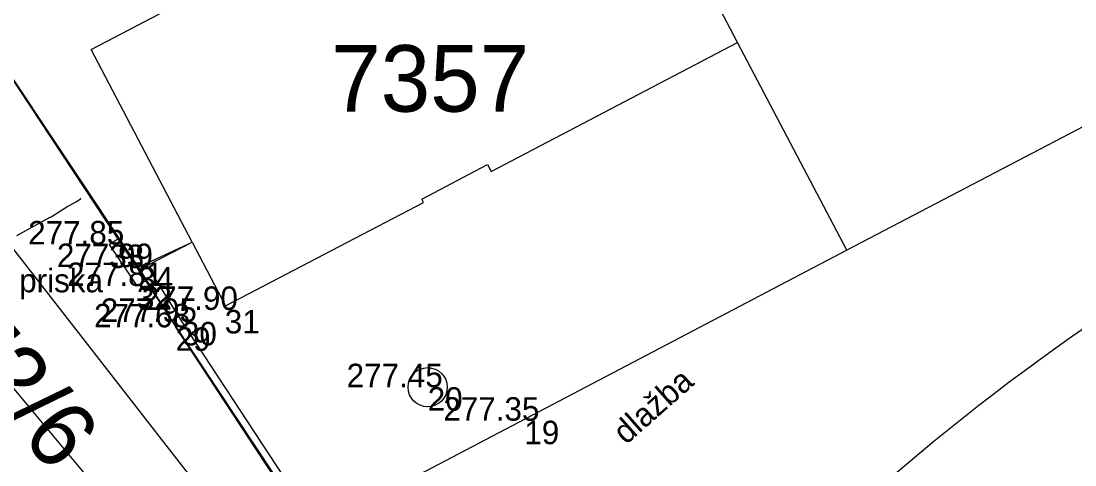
# Model space of a CAD drawing. Extents: x -771260 to -770828, y -1053564 to -1052811.
# Drawn here: x -771024.86 to -770997.95, y -1053147.25 to -1053135.91 of the extents above; entities that cross this region are included whole.
import ezdxf

# ---------------------------------------------------------------- set-up
doc = ezdxf.new("R2010")
doc.units = 0
for name, color, linetype in [('25_10_2019_asfalt', 7, 'Continuous'), ('25_3_2019_operna_stena', 7, 'Continuous'), ('25_3_2019_oploceni', 7, 'Continuous'), ('25_3_2019_popis_objektu', 7, 'Continuous'), ('25_3_2019_popis_povrchu', 7, 'Continuous'), ('25_3_2019_priska', 7, 'Continuous'), ('25_3_2019_sachta', 7, 'Continuous'), ('25_3_2019_vrstevnice_interval_po_1m', 7, 'Continuous'), ('25_3_2019_zamereny_bod', 7, 'Continuous'), ('25_3_2019_zamereny_bod_cislo', 7, 'Continuous'), ('25_3_2019_zamereny_bod_vyska', 7, 'Continuous'), ('Default', 7, 'Continuous'), ('DKM_Hranice parcel', 7, 'Continuous'), ('DKM_Parcelní čísla', 7, 'Continuous'), ('DKM_Vnitřní kresba', 7, 'Continuous')]:
    doc.layers.add(name, color=color, linetype=linetype)

# ---------------------------------------------------------------- blocks, each defined once
blk = doc.blocks.new('6.200_1')
at = {"layer": '25_3_2019_sachta'}
blk.add_circle((0, 0), 10, dxfattribs=at)
blk = doc.blocks.new('POINT_DISPLAY')
at = {"layer": 'Default'}
blk.add_line((0, 0), (0, 0), dxfattribs=at)

msp = doc.modelspace()

# ---------------------------------------------------------------- linework, layer by layer
at = {"layer": '25_10_2019_asfalt'}
for centre, radius, start, end in [((-770962.305, -1053194.616), 61.974, 120.6871, 135.18497), ((-770962.167, -1053196.205), 57.121, 118.4691, 133.6637)]:
    msp.add_arc(centre, radius, start, end, dxfattribs=at)
at = {"layer": '25_3_2019_operna_stena'}
for p, q in [((-771021.871, -1053142.198), (-771020.914, -1053143.736)), ((-771021.692, -1053142.093), (-771020.755, -1053143.599)), ((-771020.754, -1053143.598), (-771017.282, -1053148.882)), ((-771017.465, -1053148.97), (-771020.914, -1053143.736))]:
    msp.add_line(p, q, dxfattribs=at)
at = {"layer": '25_3_2019_oploceni'}
for p, q in [((-771028.643, -1053132.032), (-771021.871, -1053142.198)), ((-771021.871, -1053142.198), (-771020.49, -1053141.56))]:
    msp.add_line(p, q, dxfattribs=at)
at = {"layer": '25_3_2019_priska'}
for p, q in [((-771022.61, -1053141.621), (-771022.364, -1053141.457)), ((-771022.61, -1053141.621), (-771021.904, -1053142.681)), ((-771021.904, -1053142.681), (-771021.664, -1053142.531))]:
    msp.add_line(p, q, dxfattribs=at)
at = {"layer": '25_3_2019_vrstevnice_interval_po_1m'}
for points in [[(-771024.967, -1053141.393), (-771024.117, -1053140.927), (-771024.093, -1053140.914), (-771023.884, -1053140.776), (-771023.666, -1053140.645), (-771023.452, -1053140.529), (-771023.347, -1053140.451), (-771023.334, -1053140.442)], [(-771023.666, -1053140.645), (-771023.666, -1053140.645)], [(-771023.452, -1053140.529), (-771023.452, -1053140.529)], [(-771023.334, -1053140.442), (-771023.334, -1053140.442)], [(-771023.334, -1053140.442), (-771023.334, -1053140.442)], [(-771024.093, -1053140.914), (-771024.093, -1053140.914)], [(-771023.884, -1053140.776), (-771023.884, -1053140.776)]]:
    msp.add_lwpolyline(points, dxfattribs=at)
at = {"layer": 'DKM_Hranice parcel'}
for p, q in [((-771021.86, -1053142.27), (-771037.96, -1053117.91)), ((-770989.61, -1053134.35), (-771003.78, -1053141.77)), ((-771008.66, -1053164.9), (-771029.17, -1053140.37))]:
    msp.add_line(p, q, dxfattribs=at)
for points in [[(-771009.08, -1053162.27), (-771025.5, -1053141.18), (-771039.73, -1053121.91), (-771041.28, -1053119.65)], [(-771021.86, -1053142.27), (-771020.49, -1053141.56), (-771023.07, -1053136.64), (-771018.02, -1053133.99), (-771017.97, -1053134.08), (-771016.29, -1053133.2), (-771020.1, -1053125.94), (-771013.81, -1053122.64)], [(-771003.78, -1053141.77), (-771006.57, -1053136.46), (-771007.47, -1053134.73)], [(-771003.78, -1053141.77), (-771017.45, -1053148.94), (-771017.88, -1053148.28), (-771021.86, -1053142.27)]]:
    msp.add_lwpolyline(points, dxfattribs=at)
at = {"layer": 'DKM_Vnitřní kresba'}
for p, q in [((-771012.86, -1053139.76), (-771006.57, -1053136.46)), ((-771014.63, -1053140.46), (-771012.95, -1053139.58)), ((-771012.95, -1053139.58), (-771012.86, -1053139.76)), ((-771019.64, -1053143.19), (-771014.59, -1053140.55)), ((-771014.59, -1053140.55), (-771014.63, -1053140.46)), ((-771020.49, -1053141.56), (-771019.64, -1053143.19))]:
    msp.add_line(p, q, dxfattribs=at)

# ---------------------------------------------------------------- block references
at = {"layer": '25_3_2019_sachta', "xscale": 0.05, "yscale": 0.05000000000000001}
msp.add_blockref('6.200_1', (-771014.479, -1053145.266), dxfattribs=at)
at = {"layer": '25_3_2019_zamereny_bod', "xscale": 0.1, "yscale": 0.10000000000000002}
for p in [(-771022.611, -1053141.621), (-771021.871, -1053142.199), (-771021.905, -1053142.682), (-771019.661, -1053143.293), (-771020.755, -1053143.599), (-771020.914, -1053143.737), (-771014.479, -1053145.266), (-771012.011, -1053146.122)]:
    msp.add_blockref('POINT_DISPLAY', p, dxfattribs=at)

# ---------------------------------------------------------------- texts
at = {"layer": '25_3_2019_popis_objektu'}
msp.add_text('priska', height=0.6, dxfattribs=at).set_placement((-771024.911, -1053142.842))
at = {"layer": '25_3_2019_popis_povrchu'}
msp.add_text('dlažba', height=0.6, rotation=41.536, dxfattribs=at).set_placement((-771009.415, -1053146.752))
at = {"layer": '25_3_2019_zamereny_bod_cislo'}
for s, p in [('33', (-771022.611, -1053142.221)), ('34', (-771021.871, -1053142.799)), ('32', (-771021.905, -1053143.282)), ('31', (-771019.661, -1053143.893)), ('30', (-771020.755, -1053144.199)), ('29', (-771020.914, -1053144.337)), ('20', (-771014.479, -1053145.866)), ('19', (-771012.011, -1053146.722))]:
    msp.add_text(s, height=0.6, dxfattribs=at).set_placement(p)
at = {"layer": '25_3_2019_zamereny_bod_vyska'}
for s, p in [('277.85 ', (-771024.681, -1053141.621)), ('277.99 ', (-771023.947, -1053142.199)), ('277.81 ', (-771023.69, -1053142.682)), ('277.90 ', (-771021.78, -1053143.293)), ('277.95 ', (-771022.827, -1053143.599)), ('277.68 ', (-771023, -1053143.737)), ('277.45 ', (-771016.549, -1053145.266)), ('277.35 ', (-771014.081, -1053146.122))]:
    msp.add_text(s, height=0.6, dxfattribs=at).set_placement(p)
at = {"layer": 'DKM_Parcelní čísla'}
msp.add_text('7357', height=1.7, dxfattribs=at).set_placement((-771016.944, -1053138.229))
msp.add_text('2272/6', height=1.7, rotation=310, dxfattribs=at).set_placement((-771028.538, -1053142.162))

doc.saveas('drawing.dxf')
